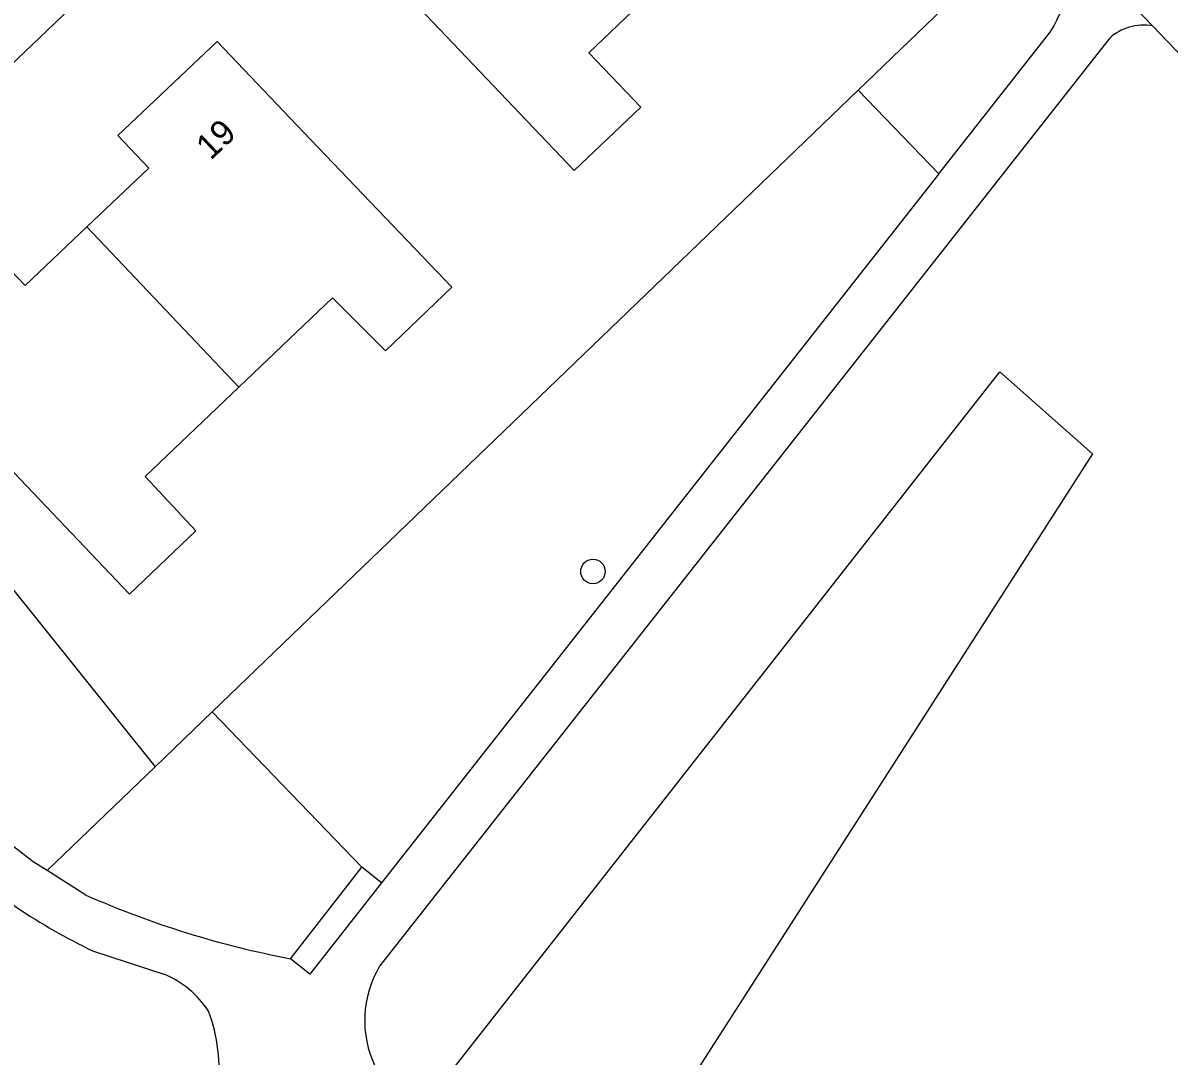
# Model space of a CAD drawing. Extents: x 159353 to 160616, y 385893 to 387321.
# Drawn here: x 159931.48 to 159977.22, y 386362.16 to 386403.38 of the extents above; entities that cross this region are included whole.
import ezdxf

# ---------------------------------------------------------------- set-up
doc = ezdxf.new("R2010")
doc.units = 0
for name, color, linetype in [('IMGEO_Boom', 7, 'Continuous'), ('IMGEO_Groenvoorziening', 7, 'Continuous'), ('IMGEO_Pand', 7, 'Continuous'), ('IMGEO_Pand_nummerreeks', 7, 'Continuous'), ('IMGEO_Voetpad_halfverhard', 7, 'Continuous'), ('IMGEO_Voetpad_open', 7, 'Continuous')]:
    doc.layers.add(name, color=color, linetype=linetype)

msp = doc.modelspace()

# ---------------------------------------------------------------- linework, layer by layer
at = {"layer": 'IMGEO_Boom'}
msp.add_circle((159954.23, 386381.491), 0.489, dxfattribs=at)
at = {"layer": 'IMGEO_Groenvoorziening'}
for points in [[(159972.256, 386407.862), (159964.815, 386400.701)], [(159939.034, 386375.89), (159964.815, 386400.701)], [(159964.815, 386400.701), (159968.027, 386397.352)], [(159947.105, 386359.671), (159970.468, 386389.452), (159974.159, 386386.187), (159952.463, 386352.374)], [(159924.669, 386388.762), (159936.762, 386373.703)], [(159936.762, 386373.703), (159939.034, 386375.89)], [(159945.001, 386369.69), (159939.034, 386375.89)], [(159936.762, 386373.703), (159932.452, 386369.555)]]:
    msp.add_lwpolyline(points, dxfattribs=at)
at = {"layer": 'IMGEO_Pand'}
for points in [[(159957.824, 386405.785), (159954.061, 386402.191), (159956.141, 386400.024), (159953.477, 386397.488), (159947.571, 386403.692), (159944.124, 386407.313), (159948.08, 386411.099), (159949.314, 386409.832), (159951.752, 386412.155)], [(159934.041, 386395.247), (159936.503, 386397.582), (159935.276, 386398.883), (159939.23, 386402.64), (159942.685, 386399.025), (159948.598, 386392.836), (159945.946, 386390.292), (159943.842, 386392.412), (159940.103, 386388.847)], [(159940.103, 386388.847), (159936.362, 386385.28), (159938.389, 386383.11), (159935.74, 386380.583), (159929.836, 386386.781), (159926.388, 386390.402), (159930.344, 386394.175), (159931.576, 386392.909), (159934.041, 386395.247)], [(159940.103, 386388.847), (159934.041, 386395.247)]]:
    msp.add_lwpolyline(points, dxfattribs=at)
at = {"layer": 'IMGEO_Voetpad_halfverhard'}
for points in [[(159968.027, 386397.352), (159972.476, 386403.009)], [(159974.819, 386402.75), (159945.715, 386365.74)], [(159968.027, 386397.352), (159945.788, 386369.073)], [(159932.452, 386369.555), (159931.89, 386369.909), (159929.92, 386371.428), (159929.075, 386372.244), (159928.405, 386373.209), (159921.321, 386385.569)], [(159933.995, 386368.582), (159932.452, 386369.555)], [(159934.263, 386366.358), (159937.11, 386365.425)]]:
    msp.add_lwpolyline(points, dxfattribs=at)
for centre, radius, start, end in [((159968.641, 386405.466), 4.554, 327.3512, 21.932), ((159976.185, 386401.305), 1.988, 79.2022, 133.384), ((159944.664, 386388.023), 24.032, 227.7425, 244.3556), ((159949.112, 386402.788), 37.398, 246.1575, 259.2975), ((159949.377, 386363.573), 4.256, 149.3827, 205.4603), ((159935.605, 386361.794), 3.93, 33.2973, 67.4853), ((159932.704, 386361.62), 6.611, 353.0171, 20.657)]:
    msp.add_arc(centre, radius, start, end, dxfattribs=at)
at = {"layer": 'IMGEO_Voetpad_open'}
for points in [[(159955.745, 386425.325), (159921.538, 386392.661)], [(159972.866, 386407.167), (159973.494, 386406.452), (159976.557, 386403.258)], [(159976.557, 386403.258), (159983.93, 386395.568), (159990.309, 386388.95), (159999.514, 386379.336), (160001.836, 386377.018)], [(159942.167, 386366.041), (159945.001, 386369.69)], [(159945.788, 386369.073), (159945.001, 386369.69)], [(159945.788, 386369.073), (159942.931, 386365.428), (159942.167, 386366.041)]]:
    msp.add_lwpolyline(points, dxfattribs=at)

# ---------------------------------------------------------------- texts
at = {"layer": 'IMGEO_Pand_nummerreeks'}
msp.add_text('19', height=1, rotation=43.5365, dxfattribs=at).set_placement((159938.98, 386397.877))

doc.saveas('drawing.dxf')
